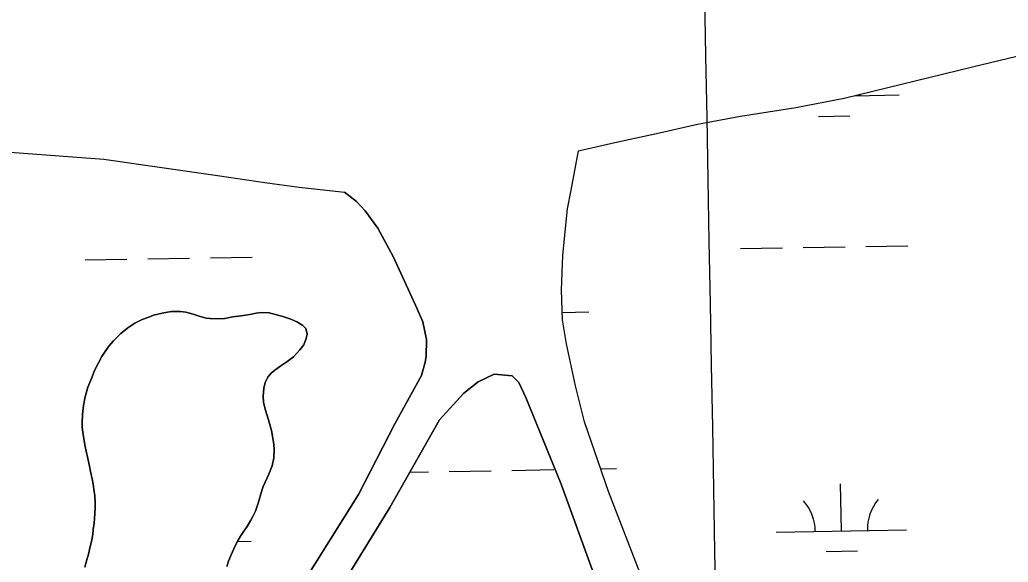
# Model space of a CAD drawing. Extents: x 3892998 to 3931244, y 278583 to 304547.
# Drawn here: x 3923085 to 3923841, y 296726 to 297141 of the extents above; entities that cross this region are included whole.
import ezdxf

# ---------------------------------------------------------------- set-up
doc = ezdxf.new("R2010")
doc.units = 0
for name, color, linetype in [('V-GRID-MAJR', 7, 'Continuous'), ('V-TOPO-SHOR', 7, 'Continuous'), ('V-WETL-SWMP', 7, 'Continuous')]:
    doc.layers.add(name, color=color, linetype=linetype)

msp = doc.modelspace()

# ---------------------------------------------------------------- linework, layer by layer
at = {"layer": 'V-GRID-MAJR'}
msp.add_spline([(3923832.74, 284475.12), (3923726.11, 290533.09), (3923619.45, 296592.99), (3923512.79, 302652.88), (3923512.76, 302654.81)], degree=3, dxfattribs=at)
at = {"layer": 'V-TOPO-SHOR'}
for points in [[(3923512.34, 297041.16), (3923516.63, 297042.2), (3923542.41, 297048.03), (3923572.08, 297054.41), (3923603.53, 297061.4), (3923636.42, 297067.54), (3923678.83, 297074.1), (3923715.77, 297081.27), (3923813.91, 297105.2), (3923874.42, 297119.86)], [(3923563.68, 296707.3), (3923535.24, 296780.5), (3923516.86, 296833.95), (3923509.97, 296861.49), (3923503.2, 296893.59), (3923500.18, 296911.91), (3923499.3, 296934.42), (3923500.42, 296961.29), (3923503.95, 296996.76), (3923506.65, 297011.01), (3923512.34, 297041.16)], [(3923070.36, 297040.53), (3923149.08, 297034.77), (3923237.79, 297021.99), (3923272.35, 297016.96)], [(3923272.35, 297016.96), (3923298.54, 297013.27), (3923333.19, 297009.56)], [(3923299.72, 296707.79), (3923343.95, 296778.37), (3923371.77, 296832.21), (3923392.23, 296869.24), (3923395.06, 296879.36), (3923395.82, 296883.87), (3923396.13, 296896.8), (3923393.22, 296910.29), (3923388.77, 296920.27), (3923370.64, 296959.68), (3923358.72, 296981.96), (3923349.17, 296995.13), (3923342.55, 297002.25), (3923336.68, 297006.92), (3923333.19, 297009.56)], [(3923134.32, 296722.56), (3923135.92, 296728.36), (3923137.16, 296732.55), (3923138.44, 296738.51), (3923139.5, 296742.38), (3923140.44, 296747.71), (3923140.69, 296751.43), (3923141.46, 296756.43), (3923141.71, 296759.99), (3923142.11, 296763.39), (3923142.23, 296768.25), (3923142.32, 296771.81), (3923142.12, 296777.17), (3923141.56, 296780.59), (3923140.72, 296786.28), (3923140.01, 296790.35), (3923138.84, 296795.73), (3923137.97, 296799.8), (3923136.81, 296805.83), (3923135.49, 296811.37), (3923134.76, 296814.95), (3923133.9, 296819.35), (3923133.04, 296824.23), (3923132.36, 296829.6), (3923132.28, 296833.01), (3923132.59, 296839.32), (3923133.41, 296846.27), (3923134.7, 296852.89), (3923136.83, 296860.29), (3923139.58, 296866.87), (3923141.66, 296872.33), (3923143.37, 296876.18), (3923144.9, 296879.07), (3923147.45, 296883.87), (3923149.46, 296886.9), (3923152.82, 296891.68), (3923156.49, 296895.81), (3923158.65, 296898.19), (3923161.97, 296901.51), (3923167.43, 296905.76), (3923172.7, 296909.2), (3923178.44, 296911.98), (3923183.35, 296913.96), (3923187.11, 296915.33), (3923193.63, 296916.96), (3923200.63, 296918.09), (3923207.61, 296918.24), (3923211.64, 296917.66), (3923217.44, 296916.06), (3923221.95, 296914.66), (3923227.42, 296913.23), (3923230.49, 296912.83), (3923236, 296912.7), (3923241.68, 296912.88), (3923247.71, 296914.04), (3923254.05, 296915.02), (3923260.72, 296915.99), (3923265.61, 296917.01), (3923269.35, 296917.4), (3923275.66, 296917.09), (3923282.27, 296915.47), (3923285.97, 296914.41)], [(3923285.97, 296914.41), (3923292.08, 296912.32), (3923297.21, 296910.09), (3923301.37, 296907.56), (3923303.74, 296905.23), (3923304.61, 296900.99), (3923303.88, 296897.45), (3923301.99, 296892.79), (3923298.97, 296888.81), (3923296.8, 296886.27), (3923294.14, 296883.58), (3923289.02, 296879.65), (3923284.41, 296876.68), (3923279.8, 296873.39), (3923276.98, 296871.02), (3923274.64, 296868), (3923272.6, 296863.99), (3923271.36, 296859.48), (3923271.04, 296853.17), (3923271.26, 296848.79), (3923272.13, 296844.55), (3923273.48, 296840.14), (3923274.99, 296835.41), (3923275.89, 296832.47), (3923277.23, 296827.25), (3923278.38, 296821.38), (3923279.08, 296816.5), (3923279.3, 296812.61), (3923279.15, 296806.29), (3923277.87, 296800.16), (3923275.29, 296793.9), (3923272.54, 296787.64), (3923271, 296784.28), (3923269.09, 296778.81), (3923268.01, 296774.3), (3923266.95, 296770.76), (3923265.04, 296765.45), (3923263.16, 296761.45), (3923261.47, 296758.57), (3923258.6, 296753.78), (3923256.75, 296750.9), (3923253.56, 296746.28), (3923251.7, 296743.24), (3923249.49, 296739.08), (3923246.57, 296732.18), (3923244.51, 296727.37), (3923243.27, 296723.18)], [(3923524.89, 296715.33), (3923499.15, 296786.25), (3923472.07, 296852.37), (3923466.62, 296863.97), (3923461.61, 296868.92), (3923447.76, 296870.16), (3923435.55, 296864.42), (3923424.48, 296855.63), (3923405.89, 296835.26), (3923368.07, 296768.29), (3923299.93, 296657.69)]]:
    msp.add_lwpolyline(points, dxfattribs=at)
at = {"layer": 'V-WETL-SWMP'}
for p, q in [((3923723.93, 297083.26), (3923757.86, 297083.85)), ((3923696.14, 297067.35), (3923720.14, 297067.76)), ((3923636.47, 296966.3), (3923668.47, 296966.85)), ((3923684.46, 296967.13), (3923716.46, 296967.68)), ((3923732.46, 296967.96), (3923764.45, 296968.51)), ((3923134.64, 296957.61), (3923166.63, 296958.16)), ((3923182.63, 296958.44), (3923214.63, 296959)), ((3923230.62, 296959.27), (3923262.62, 296959.83)), ((3923499.96, 296917.5), (3923520.23, 296917.85)), ((3923383.37, 296795.39), (3923397.48, 296795.63)), ((3923413.48, 296795.91), (3923445.47, 296796.47)), ((3923461.47, 296796.74), (3923493.47, 296797.3)), ((3923529.25, 296797.92), (3923541.46, 296798.13)), ((3923713.63, 296750.36), (3923713, 296786.35)), ((3923663.64, 296749.49), (3923763.62, 296751.22)), ((3923251.23, 296742.35), (3923261.79, 296742.54)), ((3923701.9, 296734.72), (3923725.89, 296735.14))]:
    msp.add_line(p, q, dxfattribs=at)
for points in [[(3923563.68, 296707.29), (3923535.24, 296780.5), (3923516.86, 296833.95), (3923509.97, 296861.49), (3923503.2, 296893.59), (3923500.18, 296911.91), (3923499.3, 296934.42), (3923500.42, 296961.29), (3923503.95, 296996.76), (3923506.65, 297011.01), (3923512.35, 297041.16), (3923516.63, 297042.2), (3923542.41, 297048.03), (3923572.08, 297054.41), (3923603.53, 297061.4), (3923636.42, 297067.54), (3923678.83, 297074.1), (3923715.77, 297081.27), (3923813.91, 297105.2), (3923874.42, 297119.86)], [(3923070.36, 297040.53), (3923149.08, 297034.77), (3923237.79, 297021.99), (3923272.35, 297016.96), (3923298.54, 297013.27), (3923333.19, 297009.56), (3923336.68, 297006.92), (3923342.55, 297002.25), (3923349.17, 296995.13), (3923358.72, 296981.96), (3923370.64, 296959.68), (3923388.77, 296920.27), (3923393.22, 296910.29), (3923396.13, 296896.8), (3923395.82, 296883.87), (3923395.06, 296879.36), (3923392.23, 296869.24), (3923371.77, 296832.21), (3923343.95, 296778.37), (3923299.72, 296707.79)], [(3923285.97, 296914.41), (3923282.27, 296915.47), (3923275.66, 296917.09), (3923269.35, 296917.41), (3923265.61, 296917.01), (3923260.72, 296915.99), (3923254.05, 296915.02), (3923247.71, 296914.04), (3923241.68, 296912.88), (3923236, 296912.7), (3923230.49, 296912.83), (3923227.42, 296913.23), (3923221.95, 296914.66), (3923217.44, 296916.06), (3923211.64, 296917.66), (3923207.6, 296918.24), (3923200.63, 296918.09), (3923193.63, 296916.96), (3923187.11, 296915.33), (3923183.35, 296913.96), (3923178.44, 296911.98), (3923172.7, 296909.2), (3923167.43, 296905.76), (3923161.97, 296901.51), (3923158.65, 296898.19), (3923156.49, 296895.81), (3923152.82, 296891.68), (3923149.46, 296886.9), (3923147.45, 296883.87), (3923144.9, 296879.07), (3923143.37, 296876.18), (3923141.66, 296872.34), (3923139.58, 296866.87), (3923136.83, 296860.29), (3923134.7, 296852.89), (3923133.41, 296846.27), (3923132.59, 296839.32), (3923132.28, 296833.01), (3923132.36, 296829.6), (3923133.04, 296824.23), (3923133.9, 296819.35), (3923134.76, 296814.95), (3923135.49, 296811.37), (3923136.81, 296805.83), (3923137.96, 296799.8), (3923138.84, 296795.73), (3923140.01, 296790.35), (3923140.72, 296786.28), (3923141.56, 296780.59), (3923142.12, 296777.17), (3923142.32, 296771.81), (3923142.23, 296768.25), (3923142.11, 296763.39), (3923141.71, 296759.99), (3923141.46, 296756.43), (3923140.69, 296751.43), (3923140.44, 296747.71), (3923139.5, 296742.38), (3923138.43, 296738.51), (3923137.16, 296732.55), (3923135.92, 296728.36), (3923134.32, 296722.56)], [(3923243.27, 296723.18), (3923244.51, 296727.37), (3923246.57, 296732.18), (3923249.49, 296739.08), (3923251.7, 296743.24), (3923253.55, 296746.28), (3923256.75, 296750.9), (3923258.6, 296753.78), (3923261.47, 296758.57), (3923263.16, 296761.45), (3923265.04, 296765.45), (3923266.95, 296770.76), (3923268.01, 296774.3), (3923269.09, 296778.81), (3923271, 296784.28), (3923272.54, 296787.64), (3923275.29, 296793.9), (3923277.87, 296800.16), (3923279.15, 296806.29), (3923279.31, 296812.61), (3923279.07, 296816.5), (3923278.38, 296821.38), (3923277.23, 296827.25), (3923275.89, 296832.47), (3923274.99, 296835.41), (3923273.48, 296840.14), (3923272.13, 296844.55), (3923271.26, 296848.79), (3923271.04, 296853.17), (3923271.36, 296859.48), (3923272.6, 296863.99), (3923274.64, 296868), (3923276.98, 296871.02), (3923279.8, 296873.39), (3923284.41, 296876.68), (3923289.02, 296879.65), (3923294.14, 296883.58), (3923296.8, 296886.27), (3923298.97, 296888.81), (3923301.98, 296892.79), (3923303.88, 296897.45), (3923304.61, 296900.99), (3923303.74, 296905.23), (3923301.37, 296907.56), (3923297.21, 296910.09), (3923292.08, 296912.32), (3923285.97, 296914.41)], [(3923299.93, 296657.69), (3923368.07, 296768.29), (3923405.89, 296835.26), (3923424.48, 296855.63), (3923435.56, 296864.42), (3923447.76, 296870.16), (3923461.61, 296868.92), (3923466.62, 296863.97), (3923472.07, 296852.38), (3923499.15, 296786.25), (3923524.89, 296715.33)]]:
    msp.add_lwpolyline(points, dxfattribs=at)
for centre, start, end in [((3923763.1, 297084.41), 180.32159, 181.76354), ((3923658.38, 296749.88), 0.21988, 41.76354), ((3923768.85, 296751.79), 140.21988, 181.76354)]:
    msp.add_arc(centre, 35.25, start, end, dxfattribs=at)

doc.saveas('drawing.dxf')
